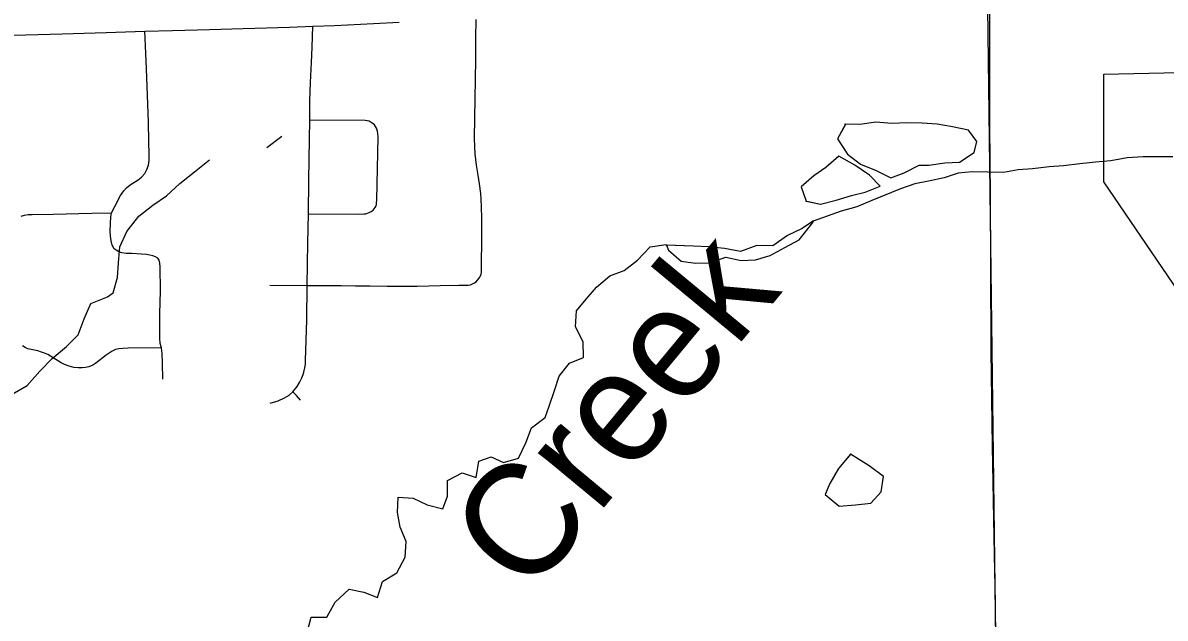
# Model space of a CAD drawing. Extents: x 0 to 34, y 0 to 22.
# Drawn here: x 4.3289 to 4.8133, y 18.8839 to 19.1363 of the extents above; entities that cross this region are included whole.
import ezdxf

# ---------------------------------------------------------------- set-up
doc = ezdxf.new("R2010")
doc.units = 0
for name, color, linetype in [('GM_X_Corporation', 7, 'Continuous'), ('GM_X_Minor_Lake', 7, 'Continuous'), ('GM_X_Minor_River', 7, 'Continuous'), ('GM_X_Minor_River_Text', 7, 'Continuous'), ('GM_X_Rail_Line', 7, 'Continuous'), ('GM_X_State_Route', 7, 'Continuous'), ('GM_X_Township_Road', 7, 'Continuous')]:
    doc.layers.add(name, color=color, linetype=linetype)

msp = doc.modelspace()

# ---------------------------------------------------------------- linework, layer by layer
at = {"layer": 'GM_X_Corporation'}
msp.add_lwpolyline([(5.23824, 18.51969), (5.07403, 18.51973), (5.07403, 18.53536), (4.94603, 18.54009), (4.94969, 18.63913), (5.00182, 18.63916), (4.99954, 18.74659), (4.91104, 18.74623), (4.91072, 18.85089), (4.87904, 18.85042), (4.87879, 18.85978), (4.82345, 18.86141), (4.81894, 19.02246), (4.78728, 19.06894), (4.78736, 19.11456), (4.81907, 19.11531), (4.8192, 19.14384), (4.80056, 19.14349), (4.79982, 19.1925), (4.79903, 19.27751), (4.83707, 19.27827), (4.8349, 19.44686), (4.73296, 19.44721), (4.7308, 19.63688)], dxfattribs=at)
at = {"layer": 'GM_X_Minor_Lake'}
for points in [[(4.6778, 19.09343), (4.67429, 19.08717), (4.67865, 19.08072), (4.68413, 19.07636), (4.69075, 19.07371), (4.697, 19.07068), (4.70267, 19.07276), (4.70891, 19.07599)], [(4.67769, 19.09324), (4.67429, 19.08717), (4.67865, 19.08072), (4.68413, 19.07636), (4.69075, 19.07371), (4.697, 19.07068), (4.70267, 19.07276), (4.70891, 19.07599)], [(4.70891, 19.07599), (4.71307, 19.076), (4.71988, 19.07695), (4.72612, 19.07733), (4.73236, 19.08132), (4.7335, 19.08606), (4.7299, 19.0908), (4.72309, 19.09232), (4.71666, 19.09345), (4.71023, 19.09383), (4.7038, 19.09402), (4.69737, 19.09363), (4.69056, 19.0942), (4.68375, 19.09325), (4.67738, 19.09344)], [(4.70891, 19.07599), (4.71307, 19.076), (4.71988, 19.07695), (4.72612, 19.07733), (4.73236, 19.08132), (4.7335, 19.08606), (4.7299, 19.0908), (4.72309, 19.09232), (4.71666, 19.09345), (4.71023, 19.09383), (4.7038, 19.09402), (4.69737, 19.09363), (4.69056, 19.0942), (4.68375, 19.09325), (4.6778, 19.09343)], [(4.67486, 19.07977), (4.66938, 19.07502), (4.66427, 19.07142), (4.65898, 19.06686), (4.661, 19.06077)], [(4.67473, 19.07966), (4.66938, 19.07502), (4.66427, 19.07142), (4.65898, 19.06686), (4.66087, 19.06117)], [(4.66083, 19.06081), (4.66711, 19.05946), (4.67373, 19.06118), (4.68035, 19.06308), (4.68603, 19.0646), (4.69246, 19.06707), (4.68792, 19.07181), (4.68167, 19.07598), (4.67486, 19.07977)], [(4.661, 19.06077), (4.66711, 19.05946), (4.67373, 19.06118), (4.68035, 19.06308), (4.68603, 19.0646), (4.69246, 19.06707), (4.68792, 19.07181), (4.68167, 19.07598), (4.67486, 19.07977)], [(4.66418, 19.05239), (4.65936, 19.04921), (4.65312, 19.04618), (4.64688, 19.04181), (4.64007, 19.042), (4.63326, 19.03934), (4.62645, 19.04066), (4.61964, 19.04142), (4.61321, 19.0416), (4.60152, 19.04203)], [(4.60167, 19.04237), (4.60262, 19.03989), (4.60811, 19.03534), (4.61416, 19.03439), (4.62021, 19.03459), (4.62702, 19.03706), (4.63345, 19.03554), (4.63951, 19.03592), (4.64575, 19.03763), (4.65199, 19.04105), (4.65804, 19.04428), (4.66391, 19.05171), (4.66416, 19.05231)], [(4.60181, 19.04202), (4.60262, 19.03989), (4.60811, 19.03534), (4.61416, 19.03439), (4.62021, 19.03459), (4.62702, 19.03706), (4.63345, 19.03554), (4.63951, 19.03592), (4.64575, 19.03763), (4.65199, 19.04105), (4.65804, 19.04428), (4.66391, 19.05171), (4.6642, 19.0524)], [(4.6642, 19.0524), (4.65936, 19.04921), (4.65312, 19.04618), (4.64688, 19.04181), (4.64007, 19.042), (4.63326, 19.03934), (4.62645, 19.04066), (4.61964, 19.04142), (4.61321, 19.0416), (4.60181, 19.04202)], [(4.68001, 18.9536), (4.67472, 18.94734), (4.67113, 18.94107), (4.66905, 18.93633), (4.6751, 18.9314)], [(4.6799, 18.95347), (4.67472, 18.94734), (4.67113, 18.94107), (4.66905, 18.93633), (4.6751, 18.9314)], [(4.6751, 18.9314), (4.68191, 18.93197), (4.68853, 18.93273), (4.69288, 18.93748), (4.69383, 18.94393), (4.68777, 18.94848), (4.67988, 18.95348)], [(4.6751, 18.9314), (4.68191, 18.93197), (4.68853, 18.93273), (4.69288, 18.93748), (4.69383, 18.94393), (4.68777, 18.94848), (4.6799, 18.95347)]]:
    msp.add_lwpolyline(points, dxfattribs=at)
at = {"layer": 'GM_X_Minor_River'}
for points in [[(4.43863, 19.08815), (4.43238, 19.0834)], [(4.36479, 19.02013), (4.36712, 19.02184), (4.36901, 19.0283), (4.36938, 19.03456), (4.36994, 19.04139), (4.37296, 19.04785), (4.37807, 19.05431), (4.38394, 19.05906), (4.3898, 19.06305), (4.39548, 19.06818), (4.40172, 19.07312), (4.40796, 19.07825)], [(4.81652, 19.07958), (4.80403, 19.07957), (4.79721, 19.07918), (4.79021, 19.07784), (4.78377, 19.07727), (4.77715, 19.0765), (4.77014, 19.07574), (4.76408, 19.07535), (4.75708, 19.0744), (4.75102, 19.07401), (4.74478, 19.07287), (4.73152, 19.07323), (4.72546, 19.07266), (4.7196, 19.07057), (4.71297, 19.06923), (4.7071, 19.06809), (4.70105, 19.066), (4.68894, 19.06105)], [(4.68894, 19.06105), (4.6825, 19.05839), (4.67588, 19.05648), (4.66403, 19.05221)], [(4.44941, 18.87786), (4.45111, 18.88431), (4.45773, 18.88432), (4.46133, 18.89078), (4.46719, 18.89629), (4.47344, 18.89496), (4.47931, 18.89269), (4.48139, 18.89953), (4.48744, 18.90314), (4.49103, 18.90978), (4.4914, 18.91643), (4.48894, 18.9225), (4.4878, 18.92876), (4.48798, 18.93521), (4.49442, 18.93484), (4.50029, 18.932), (4.50692, 18.9303), (4.509, 18.93561), (4.50899, 18.94226), (4.51524, 18.94549), (4.5211, 18.9436), (4.52224, 18.95043), (4.52753, 18.95233), (4.53265, 18.94987), (4.53908, 18.95177), (4.54211, 18.95823), (4.54456, 18.96469), (4.55043, 18.96906), (4.55213, 18.9738), (4.55439, 18.98045), (4.55628, 18.98652), (4.56063, 18.99203), (4.56669, 18.99451), (4.56649, 19.00115), (4.56327, 19.00741), (4.56364, 19.01424), (4.5678, 19.01918), (4.57215, 19.02431), (4.57783, 19.02906), (4.58389, 19.03134), (4.58956, 19.03571), (4.59486, 19.04141), (4.60167, 19.04237)], [(4.32429, 18.97885), (4.33076, 18.98262), (4.33611, 18.98868), (4.34127, 18.99398), (4.34737, 18.99908), (4.35233, 19.004), (4.35483, 19.01083), (4.35772, 19.01728), (4.36479, 19.02013)]]:
    msp.add_lwpolyline(points, dxfattribs=at)
at = {"layer": 'GM_X_Rail_Line'}
msp.add_lwpolyline([(4.76791, 17.00293), (4.79375, 17.14663), (4.79991, 17.2068), (4.80568, 17.24767), (4.80796, 17.29563), (4.80745, 17.36765), (4.80531, 17.38086), (4.79833, 17.40059), (4.77663, 17.43675), (4.76364, 17.46488), (4.7557, 17.50103), (4.75403, 17.51651), (4.75612, 17.80268), (4.75391, 18.09859), (4.74923, 18.38092), (4.74367, 18.7078), (4.73815, 19.14265), (4.73332, 19.55441), (4.7315, 19.92628), (4.72821, 20.24009), (4.74767, 20.27759), (4.79462, 20.37419), (4.79387, 20.42708)], dxfattribs=at)
at = {"layer": 'GM_X_State_Route'}
msp.add_lwpolyline([(4.32499, 19.13111), (4.34555, 19.13174), (4.36416, 19.13231), (4.38063, 19.13282), (4.39235, 19.13315), (4.408, 19.13359), (4.42235, 19.13398), (4.44199, 19.13458), (4.45188, 19.13488), (4.46099, 19.13529), (4.4775, 19.13603), (4.48841, 19.1366)], dxfattribs=at)
at = {"layer": 'GM_X_Township_Road'}
for points in [[(4.73917, 19.06427), (4.73911, 19.0763), (4.73898, 19.09443), (4.7389, 19.10703), (4.73894, 19.13494), (4.73888, 19.1421)], [(4.52165, 19.02725), (4.52225, 19.0279), (4.5227, 19.02851), (4.52301, 19.02911), (4.52321, 19.02976), (4.52331, 19.03067), (4.52336, 19.03153), (4.52346, 19.04667), (4.52351, 19.05356), (4.52341, 19.05839), (4.52326, 19.06141), (4.52311, 19.06392), (4.52253, 19.06806), (4.52195, 19.07172), (4.52129, 19.07595), (4.52074, 19.08078), (4.52054, 19.08375), (4.52039, 19.0874), (4.5209, 19.12074), (4.52095, 19.12981), (4.52108, 19.1378)], [(4.38816, 18.98531), (4.38807, 18.99203), (4.38794, 18.99616), (4.38763, 18.99849), (4.38706, 19.00038), (4.38689, 19.00262), (4.38702, 19.01297), (4.38718, 19.02277), (4.38713, 19.03285), (4.38694, 19.03448), (4.38666, 19.03565), (4.38606, 19.03653), (4.38513, 19.03714), (4.38396, 19.03761), (4.3827, 19.03789), (4.3813, 19.03812), (4.37925, 19.03831), (4.37505, 19.03849), (4.37262, 19.03859), (4.37085, 19.03882), (4.36959, 19.03929), (4.36842, 19.0399), (4.36758, 19.04055), (4.36679, 19.04213), (4.36632, 19.04386), (4.36604, 19.04587), (4.36595, 19.04801), (4.36599, 19.05123), (4.36619, 19.05403), (4.3665, 19.05579), (4.36785, 19.05847), (4.37021, 19.06314), (4.37164, 19.06514), (4.37281, 19.06644), (4.37444, 19.06768), (4.37779, 19.06973), (4.3792, 19.07097), (4.38053, 19.07252), (4.38149, 19.0741), (4.38221, 19.07602), (4.38242, 19.07792), (4.38249, 19.08039), (4.38235, 19.08612), (4.38209, 19.09421), (4.38184, 19.1019), (4.38126, 19.1169), (4.38088, 19.12662), (4.38063, 19.13282)], [(4.43376, 18.97503), (4.4372, 18.97613), (4.43988, 18.97734), (4.44174, 18.97853), (4.44339, 18.97995), (4.44524, 18.98217), (4.44624, 18.98385), (4.44711, 18.98583), (4.44769, 18.98725), (4.44804, 18.98826), (4.4485, 18.99002), (4.4487, 18.99163), (4.4488, 18.99319), (4.44925, 19.0104), (4.44945, 19.02504), (4.44966, 19.043), (4.44997, 19.05534), (4.45016, 19.06959), (4.45046, 19.08706), (4.45051, 19.09505), (4.45061, 19.10329), (4.45083, 19.11104), (4.45125, 19.11954), (4.45158, 19.12607), (4.45188, 19.13488)], [(4.44997, 19.05534), (4.47131, 19.0552), (4.47364, 19.0553), (4.47429, 19.05539), (4.47503, 19.05564), (4.47573, 19.05589), (4.47652, 19.05634), (4.47736, 19.05698), (4.47821, 19.05802), (4.47866, 19.05882), (4.47879, 19.05935), (4.4789, 19.06006), (4.47898, 19.0611), (4.4795, 19.08795), (4.4794, 19.08939), (4.4792, 19.09043), (4.47885, 19.09163), (4.47846, 19.09242), (4.47803, 19.09304), (4.47706, 19.09386), (4.47622, 19.09436), (4.47568, 19.0946), (4.47493, 19.0948), (4.47404, 19.0949), (4.45051, 19.09505)], [(4.74144, 18.87401), (4.74134, 18.89044), (4.74096, 18.91075), (4.74005, 18.95686), (4.73946, 18.99708), (4.73932, 19.0327), (4.73917, 19.06427)], [(4.32809, 19.05434), (4.32963, 19.05482), (4.33108, 19.05504), (4.33288, 19.05509), (4.34176, 19.05522), (4.35806, 19.05561), (4.3665, 19.05579)], [(4.43366, 19.02519), (4.44945, 19.02504), (4.46389, 19.02499), (4.46988, 19.0249), (4.47602, 19.02481), (4.48331, 19.02471), (4.48874, 19.02463), (4.49614, 19.02473), (4.50585, 19.02499), (4.5138, 19.02509), (4.51777, 19.02514), (4.51873, 19.02529), (4.51961, 19.02564), (4.52034, 19.02604), (4.52104, 19.0266), (4.52165, 19.02725)], [(4.38763, 18.99849), (4.37357, 18.99845), (4.3712, 18.99832), (4.36962, 18.99818), (4.36812, 18.99779), (4.36676, 18.99713), (4.36415, 18.99548), (4.35986, 18.99203), (4.3585, 18.99115), (4.35683, 18.99054), (4.35543, 18.99028), (4.35397, 18.9901), (4.35231, 18.99006), (4.3505, 18.99028), (4.34857, 18.9908), (4.34659, 18.99155), (4.34514, 18.99221), (4.33939, 18.99568), (4.33811, 18.99629), (4.33684, 18.99678), (4.33526, 18.99722), (4.33099, 18.99818), (4.32981, 18.99862), (4.32871, 18.99933)], [(4.44659, 18.97641), (4.4449, 18.97827), (4.44339, 18.97995)]]:
    msp.add_lwpolyline(points, dxfattribs=at)

# ---------------------------------------------------------------- texts
at = {"layer": 'GM_X_Minor_River_Text'}
msp.add_text('Creek', height=0.047375, rotation=50.3659, dxfattribs=at).set_placement((4.54335, 18.89221))

doc.saveas('drawing.dxf')
